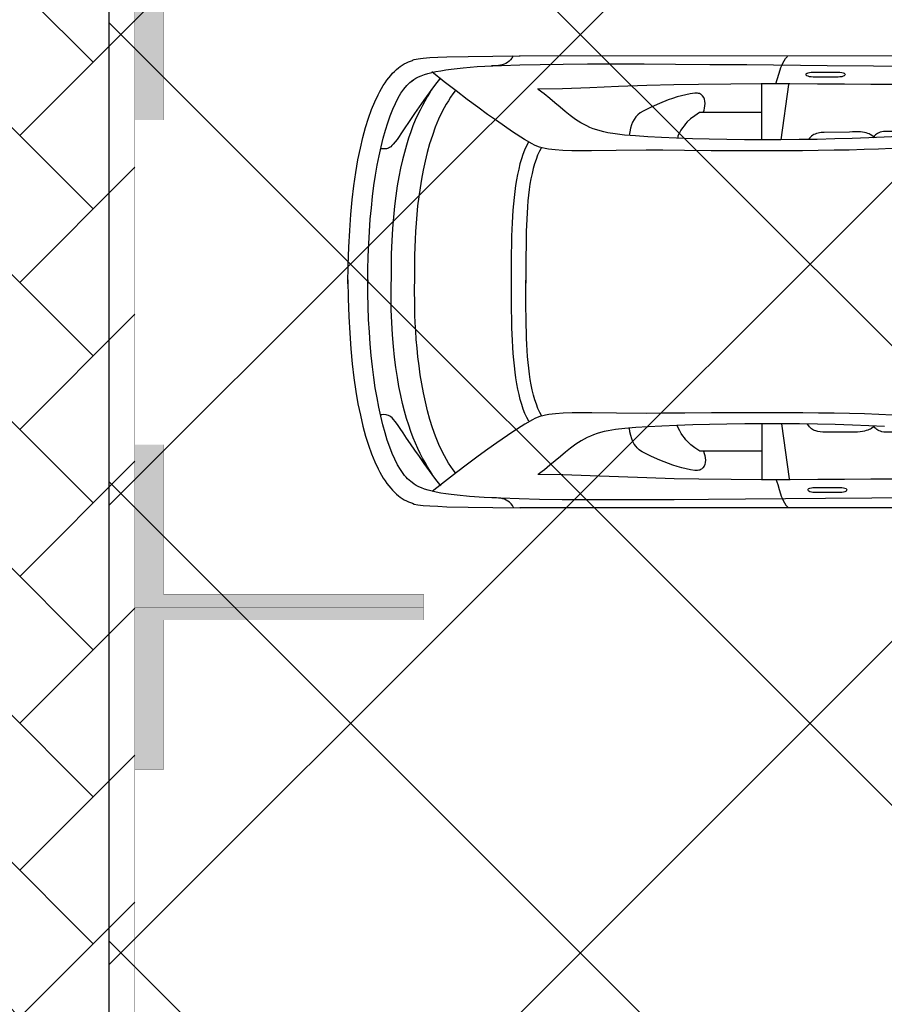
# Model space of a CAD drawing. Header units: millimetres. Extents: x 747415 to 1601423, y -236173 to 551995.
# Tile 349 of 549: x 1077065 to 1080392, y 196908 to 200699. Entities that reach past the tile are written whole.
import ezdxf

# ---------------------------------------------------------------- set-up
doc = ezdxf.new("R2010")
doc.units = ezdxf.units.MM
doc.header["$LTSCALE"] = 100
doc.header["$MEASUREMENT"] = 0
doc.linetypes.add('DASHED2', pattern=[9.525, 6.35, -3.175])
doc.layers.get('0').update_dxf_attribs({"linetype": 'CONTINUOUS', "lineweight": 0})
for name, color, linetype in [('T--A9041_VERHARDING_Parkeren', 9, 'CONTINUOUS'), ('T--L9041_VERHARDING_Wegen', 7, 'CONTINUOUS'), ('T--L9082_INRICHTING_SPECIFIEK_Auto', 8, 'CONTINUOUS')]:
    doc.layers.add(name, color=color, linetype=linetype)
for name, color, linetype, lineweight in [('T--A9041_VERHARDING_Wegen', 21, 'CONTINUOUS', 0), ('T--A9042_BEPLANTING', 90, 'CONTINUOUS', 0), ('T--L9067_BEHEERVOORZIENING_Belijning', 7, 'DASHED2', 0)]:
    doc.layers.add(name, color=color, linetype=linetype, lineweight=lineweight)
doc.layers.add('T--A9072_BELIJNING', color=7, linetype='CONTINUOUS', lineweight=0, true_color=0xffffff)

# ---------------------------------------------------------------- blocks, each defined once
blk = doc.blocks.new('auto17')
for p, q in [((1604.8, 867.6), (3518.7, 867.6)), ((2512.2, 544.6), (2482.2, 756.8)), ((2587.5, 547), (2587.5, 756.8)), ((2588.4, 650.5), (2814.7, 650.5)), ((2513.2, -549), (2483.6, -761.2)), ((2588.4, -551.4), (2588.4, -761.2)), ((2589.8, -654.3), (2815.6, -654.3)), ((1591.9, -871), (3520.1, -872))]:
    blk.add_line(p, q)
for points in [[(1986.8, 829.3), (2343.6, 831.8), (2651.3, 834.2), (2793.7, 835.7), (2924.7, 836.7), (3045.2, 837.2), (3158.6, 837.2), (3262.4, 837.2), (3355.8, 836.7), (3443.5, 835.7), (3522, 833.8), (3591.6, 831.3), (3655.9, 828.4), (3712.1, 824.5), (3760.7, 819.5), (3783.1, 817.1), (3804, 814.1), (3823.1, 811.2), (3840.7, 807.8), (3856.9, 803.9), (3871.7, 799.9), (3885.5, 796.1), (3897.4, 791.6), (3908.3, 786.7), (3917.9, 781.8), (3926, 776.4), (3933.1, 770.5), (3938.8, 766.1), (3945, 761.2), (3950.8, 755.8), (3956.5, 750), (3962.2, 743.1), (3967.4, 736.2), (3978.4, 720), (3989.3, 701.9), (3999.8, 681.3), (4009.8, 658.8), (4019.3, 634.3), (4028.9, 607.3), (4037.5, 578.9), (4046, 548), (4054.1, 515.2), (4061.7, 480.8), (4068.4, 444.6), (4075.1, 406.4), (4080.8, 366.7), (4086, 325), (4090.8, 281.8), (4094.6, 237.2), (4097.9, 191.2), (4100.8, 143.1), (4102.7, 93.6), (4103.7, 43.1), (4104.1, -9.3), (4104.1, 4.4), (4103.7, -48), (4102.7, -99), (4100.3, -148), (4097.9, -196), (4094.6, -242.6), (4090.3, -287.2), (4085.5, -330.8), (4080.3, -372.5), (4074.1, -412.2), (4067.5, -450.9), (4060.3, -487.2), (4052.7, -521.5), (4044.6, -554.8), (4036, -585.7), (4027, -614.1), (4017.5, -641.1), (4007.9, -666.1), (3997.4, -688.6), (3987, -709.7), (3976.5, -727.9), (3965, -743.5), (3954.1, -757.8), (3942.7, -769.5), (3930.7, -778.3), (3934.5, -774.4), (3927.4, -780.3), (3919.3, -785.7), (3909.3, -790.6), (3898.8, -795.5), (3886.4, -799.9), (3872.6, -803.8), (3857.9, -807.8), (3841.7, -811.7), (3823.6, -814.6), (3804, -818), (3783.1, -821), (3760.7, -823.4), (3736.9, -825.9), (3710.7, -828.3), (3683.1, -830.3), (3654, -832.3), (3623, -833.7), (3590.2, -835.2), (3519.7, -837.7), (3440.6, -839.1), (3352.5, -840.1), (3258.2, -841.1), (3154.3, -841.1), (3040.5, -840.6), (2919.5, -840.1), (2787.5, -839.1), (2645.1, -838.2), (2336.4, -835.2), (1979.7, -832.8)], [(2534.6, 758.3), (2527, 778.4), (2521.2, 797), (2516, 814.1), (2513.2, 823), (2509.8, 831.3), (2505.5, 839.6), (2501.2, 848.5), (2495.5, 857.3), (2488.4, 866.1)], [(4181.3, -9.3), (4179.9, 62.7), (4177.5, 130.9), (4173.7, 195.1), (4169.4, 256.4), (4163.7, 314.2), (4157.5, 368.1), (4149.9, 419.6), (4141.8, 467.6), (4132.7, 511.7), (4123.2, 553.9), (4112.7, 592.1), (4101.7, 627.4), (4089.8, 660.7), (4077.4, 690.6), (4064.6, 717.6), (4057.9, 730.4), (4051.3, 742.1), (4044.6, 753.4), (4037.5, 764.2), (4030.8, 774.4), (4023.6, 783.3), (4016, 792.1), (4008.9, 800.4), (4001.2, 807.8), (3994.1, 815.1), (3986.5, 821.5), (3978.9, 826.9), (3971.2, 832.3), (3963.6, 836.7), (3955.5, 841.1), (3947.9, 844.6), (3940.3, 847.5), (3932.2, 850), (3925.5, 853.4), (3911.2, 856.3), (3890.8, 858.8), (3865.5, 860.7), (3835, 862.2), (3799.3, 863.7), (3718.3, 865.6), (3623, 866.6), (3517.8, 867.6)], [(3543, 867.1), (3547.8, 858.8), (3553, 852.4), (3558.7, 846.5), (3564.9, 842.1), (3571.1, 838.2), (3577.8, 835.2), (3584.9, 833.3), (3592.6, 831.3), (3600.6, 830.3), (3608.8, 829.8), (3617.8, 829.3), (3626.8, 829.3)], [(2085.4, 511.2), (2137.3, 508.8), (2192.6, 506.8), (2250.2, 505.4), (2309.3, 503.9), (2369.3, 503.4), (2430.3, 502.4), (2552.7, 501.9), (2671.3, 501.9), (2781.8, 502.9), (2883.8, 503.4), (2968.5, 503.9), (3030.9, 504.4), (3147.2, 503.4), (3242.4, 502.4), (3318.2, 502.4), (3352, 503.4), (3381.5, 505.9), (3407.7, 509.3), (3420.1, 511.2), (3431.1, 513.7), (3442, 517.1), (3452, 520.6), (3461.5, 524.5), (3470.1, 528.9), (3499.7, 546.1), (3546.3, 575.9), (3607.8, 618.1), (3642.1, 642.1), (3679.7, 669.5), (3720.7, 699.9), (3763.1, 732.3), (3808.8, 767.6), (3856.9, 805.8)], [(2287.4, 809.3), (2383.6, 809.3), (2391.2, 808.8), (2397.4, 807.8), (2403.1, 806.3), (2407.4, 804.3), (2409.8, 801.9), (2410.8, 799.4), (2409.8, 796.5), (2407.4, 794.1), (2403.1, 792.1), (2397.4, 790.6), (2391.2, 789.6), (2383.6, 789.6), (2287.4, 789.6), (2280.2, 789.6), (2273.6, 790.6), (2268.3, 792.1), (2264, 794.1), (2261.6, 796.5), (2260.7, 799.4), (2261.6, 801.9), (2264, 804.3), (2268.3, 806.3), (2273.6, 807.8), (2280.2, 808.8), (2287.4, 809.3), (2287.4, 809.3)], [(1535.7, 754.9), (1651.5, 754.9), (1760.5, 754.9), (1865.3, 755.8), (1967.8, 756.3), (2068.7, 757.3), (2168.8, 757.8), (2269.3, 758.8), (2372.7, 759.3), (2479.3, 759.7), (2589.4, 759.7), (2706.1, 759.3), (2830.9, 758.3), (2925.7, 756.3), (3030, 752.9), (3139.1, 749), (3248.1, 744.6), (3353.4, 741.1), (3450.1, 739.7)], [(3823.6, 782.8), (3845.9, 753.9), (3866.9, 725.4), (3886.9, 698), (3905.5, 671), (3923.1, 645.5), (3939.3, 622), (3954.6, 599.5), (3967.9, 579.9), (3979.4, 562.7), (3989.8, 547.5), (3998.4, 535.2), (4005.1, 527.4), (4010.3, 522), (4015.1, 518.1), (4019.8, 515.2), (4024.6, 512.7), (4028.9, 511.2), (4033.2, 510.3), (4041.7, 509.3), (4049.8, 509.8), (4057.4, 510.3)], [(2115.9, 554.4), (2175.9, 551.9), (2239.2, 549.5), (2305.5, 547.5), (2373.6, 546.1), (2443.1, 545.1), (2513.6, 544.6), (2584.1, 544.6), (2653.7, 545.1), (2722.3, 546.1), (2789.4, 547), (2853.7, 549), (2914.7, 551), (2972.3, 553.4), (3025.2, 556.3), (3072.4, 559.3), (3115.7, 563.2), (3151.5, 567.1), (3179.1, 571.5), (3194.3, 574.5), (3208.6, 578.4), (3221.9, 582.3), (3235.3, 587.2), (3247.7, 592.1), (3259.6, 597.5), (3271, 603.4), (3282.5, 609.8), (3292.9, 616.6), (3303.4, 623.5), (3313.9, 630.3), (3323.9, 638.2), (3343.4, 653.4), (3363, 670), (3383, 686.7), (3403, 703.9), (3424.4, 721.5), (3447.8, 738.7)], [(2812.8, 650.5), (2809.4, 658.3), (2807.1, 667.1), (2805.6, 675.9), (2805.1, 684.7), (2805.6, 693.1), (2807.6, 700.9), (2810.4, 708.3), (2814.7, 714.2), (2820.4, 719.1), (2823.3, 721), (2827.1, 722.5), (2830.9, 723.5), (2835.2, 724), (2839.9, 724.5), (2845.2, 724), (2862.3, 721.5), (2879.5, 718.1), (2896.1, 714.2), (2913.3, 709.3), (2929.9, 703.9), (2946.6, 698), (2980, 685.2), (3012.4, 670.5), (3043.3, 654.8), (3049, 651.9), (3054.3, 648.5), (3059.5, 644.6), (3063.8, 640.6), (3068.1, 636.8), (3071.9, 632.3), (3078.6, 623), (3083.8, 613.2), (3088.1, 602.4)], [(3766.4, 733.8), (3775.5, 721.5), (3784.5, 708.8), (3793.1, 695.5), (3801.2, 681.8), (3808.8, 667.6), (3816.4, 653.4), (3830.2, 624), (3843.1, 592.6), (3854.5, 560.7), (3865, 527.9), (3874.6, 494.1), (3882.6, 460.3), (3890.3, 425.5), (3896.4, 391.2), (3902.2, 356.4), (3906.9, 321.5), (3911.2, 287.2), (3914.6, 253.4), (3917.4, 220.1), (3919.3, 187.2), (3921.2, 155.9), (3922.6, 125.5), (3923.1, 96.1), (3923.6, 68.6), (3924.1, 42.2), (3924.1, 17.7), (3923.6, -4.4)], [(3856.9, 738.7), (3865.5, 724.5), (3874.6, 709.8), (3883.6, 693.6), (3893.1, 676.9), (3902.2, 658.8), (3911.2, 639.7), (3920.3, 619.6), (3929.3, 598), (3937.9, 574.5), (3946.5, 549.9), (3955.1, 524), (3962.7, 496), (3970.3, 466.7), (3977.4, 435.3), (3984.1, 401.4), (3990.3, 366.1), (3996, 328.4), (4000.8, 288.2), (4005.1, 246.6), (4008.9, 202), (4011.2, 154.9), (4013.6, 105.4), (4014.6, 53.4), (4014.6, -2)], [(2814.7, 650.5), (2827.1, 650.5), (2845.2, 637.7), (2860.9, 626), (2874.2, 613.2), (2880.4, 606.3), (2886.1, 599), (2892.3, 590.7), (2898, 581.8), (2903.8, 571.5), (2909.9, 560.3), (2913.3, 550.9)], [(1880.7, 576.4), (2093.5, 576.4), (2103, 576.9), (2111.6, 576.9), (2118.8, 576.4), (2125.9, 575.5), (2131.6, 573.5), (2136.8, 571.5), (2141.6, 569.1), (2145.9, 566.1), (2149.7, 563.2), (2153.1, 559.8), (2155.9, 555.8), (2158.7, 551.9)], [(2157.3, 555.4), (2165.9, 562.7), (2169.7, 565.2), (2174.5, 567.1), (2179.7, 569.6), (2185.9, 571), (2193.1, 573), (2200.7, 574.5), (2209.2, 575.5), (2219.3, 576.4), (2230.2, 576.9), (2242.1, 576.9), (2255.4, 576.4), (2353.6, 577.4)], [(2353.6, 577.4), (2363.1, 575.9), (2372.2, 574), (2380.7, 571.5), (2385, 570.1), (2389.3, 568.6), (2393.6, 566.1), (2397.4, 563.7), (2400.7, 560.7), (2404.5, 556.8), (2407.4, 552.9), (2412.5, 545.5)], [(3088.1, 602.4), (3092.4, 589.7), (3095.2, 575.9), (3097.6, 561.6)], [(3484.4, 534.8), (3492, 520.6), (3499.7, 504.9), (3505.9, 488.2), (3512, 470.6), (3517.3, 451.4), (3522, 431.8), (3526.8, 411.2), (3530.6, 390.2), (3533.9, 368.1), (3537.3, 345.6), (3540.2, 322), (3542.5, 298.5), (3544.4, 274), (3545.9, 249.5), (3547.3, 224.5), (3548.7, 199.5), (3549.7, 174.5), (3550.1, 149), (3551.1, 98), (3551.6, 47.6), (3551.6, -2)], [(3434.4, 515.2), (3442, 500.9), (3449.2, 485.8), (3455.4, 469.1), (3461.5, 451.9), (3466.3, 433.8), (3471.1, 414.2), (3475.4, 394.6), (3478.7, 374), (3482, 352.9), (3484.9, 330.9), (3487.3, 308.8), (3489.2, 285.8), (3490.6, 262.2), (3492, 238.7), (3493, 214.7), (3493.9, 190.2), (3494.4, 165.7), (3494.9, 140.7), (3495.4, 91.2), (3495.4, 41.2), (3495.4, -7.8)], [(3435.8, -519.6), (3443.5, -505.3), (3450.6, -490.1), (3456.8, -473.5), (3462.5, -456.3), (3467.7, -438.2), (3472, -419.1), (3476.3, -399), (3480.1, -378.4), (3483, -357.3), (3485.8, -335.8), (3487.7, -313.2), (3489.7, -290.1), (3492.5, -243.6), (3494.4, -195.1), (3494.9, -145.6), (3495.4, -96.1), (3495.4, -46.1), (3495.4, 2.9)], [(4181.3, 5.4), (4179.9, -66.7), (4177.5, -134.8), (4173.7, -199), (4169.4, -260.8), (4163.7, -318.1), (4157.5, -372), (4149.9, -423.5), (4141.8, -471.5), (4132.7, -516.1), (4123.2, -557.8), (4112.7, -596.5), (4101.7, -631.8), (4089.8, -665.1), (4077.4, -695), (4064.6, -722), (4057.9, -734.7), (4051.3, -746.5), (4044.6, -757.8), (4037.5, -768.6), (4030.8, -778.3), (4023.6, -787.7), (4016, -796.5), (4008.9, -804.8), (4001.2, -812.2), (3994.1, -819.1), (3986.5, -825.4), (3978.9, -831.3), (3971.2, -836.7), (3963.6, -841.1), (3955.5, -845), (3947.9, -849), (3940.3, -851.9), (3932.2, -854.3), (3929.3, -856.3), (3925, -857.8), (3918.4, -859.2), (3910.7, -860.7), (3901.7, -861.7), (3890.8, -863.2), (3865.5, -865.1), (3835, -866.6), (3799.3, -868.1), (3718.3, -870), (3623, -871), (3517.8, -872)], [(3485.8, -539.2), (3493.5, -525), (3500.6, -509.2), (3507.3, -492.6), (3513, -474.9), (3518.7, -455.8), (3523.5, -436.2), (3527.8, -415.6), (3531.6, -394.6), (3535.4, -372.5), (3538.2, -349.5), (3541.1, -326.4), (3543.5, -302.4), (3545.4, -278.4), (3546.8, -253.9), (3548.3, -228.9), (3549.7, -203.9), (3550.6, -178.4), (3551.1, -152.9), (3552.1, -102), (3552.5, -51.5), (3552.5, -2)], [(3767.4, -737.7), (3776.4, -725.4), (3785.5, -712.7), (3794, -699.4), (3802.1, -685.7), (3809.8, -672), (3817.4, -657.8), (3831.7, -628.4), (3844.5, -597.5), (3855.5, -565.6), (3866.5, -533.3), (3875.5, -500), (3883.6, -466.1), (3891.2, -431.8), (3897.4, -397.5), (3903.1, -363.2), (3907.9, -328.9), (3912.2, -295.1), (3915, -261.3), (3917.9, -228.4), (3920.3, -196), (3921.7, -165.2), (3924.1, -104.9), (3924.6, -51.5), (3924.1, -5.4)], [(3858.3, -742.6), (3866.9, -728.4), (3876, -713.7), (3885, -697.5), (3894.1, -680.8), (3903.1, -663.1), (3912.2, -644), (3921.2, -624), (3930.3, -602.4), (3938.8, -578.9), (3947.4, -554.8), (3955.5, -528.4), (3963.1, -500.4), (3970.8, -471), (3977.9, -439.6), (3984.6, -405.8), (3990.8, -371), (3996, -333.3), (4000.8, -293.1), (4005.1, -251.4), (4008.9, -206.8), (4011.2, -159.8), (4013.6, -110.3), (4014.6, -58.3), (4014.6, -2.9)], [(2086.4, -515.6), (2138.7, -513.2), (2194, -511.2), (2251.6, -509.2), (2310.2, -508.3), (2370.7, -507.3), (2431.7, -506.8), (2554.1, -505.8), (2672.8, -505.8), (2783.2, -506.8), (2885.2, -507.3), (2969.5, -508.3), (3032.4, -508.3), (3148.6, -507.3), (3243.4, -506.3), (3319.6, -506.8), (3353.4, -507.8), (3383, -509.8), (3409.2, -513.2), (3421.5, -515.6), (3432.5, -518.1), (3443.5, -521), (3453.5, -524.4), (3463, -528.4), (3471.6, -532.8), (3501.1, -549.9), (3547.3, -579.8), (3609.2, -622.5), (3643.5, -646.5), (3681.1, -673.9), (3721.6, -704.3), (3764.5, -736.7), (3809.8, -772), (3857.9, -810.2)], [(3824.5, -786.7), (3846.9, -757.8), (3867.9, -729.8), (3887.9, -701.9), (3906.9, -675.4), (3924.6, -649.9), (3940.3, -626.4), (3969.3, -582.8), (3991.3, -550.4), (4006, -531.8), (4011.2, -526.4), (4015.5, -522), (4020.3, -519.1), (4024.6, -516.6), (4028.4, -515.1), (4032.7, -514.6), (4040.3, -513.7), (4047.4, -514.2), (4055.1, -514.6)], [(2060.6, -561.7), (2117.3, -558.8), (2176.9, -555.8), (2240.2, -553.4), (2306.9, -551.9), (2374.5, -550.4), (2444.1, -549.5), (2514.6, -549), (2585.1, -549), (2655.1, -549), (2723.2, -549.9), (2790.4, -551.4), (2854.7, -552.9), (2915.7, -554.8), (2973.8, -557.3), (3026.7, -560.2), (3073.8, -563.7), (3116.7, -567.1), (3152.4, -571.5), (3180.5, -575.9), (3195.8, -578.9), (3210, -582.8), (3223.4, -586.7), (3236.7, -591.6), (3249.1, -596.5), (3261, -601.9), (3283.9, -614.1), (3304.8, -627.4), (3324.8, -642.1), (3344.8, -657.8), (3363.9, -673.9), (3383.9, -690.6), (3403.9, -707.8), (3425.3, -725.4), (3448.7, -742.6)], [(1883, -580.8), (2094.5, -580.8), (2104, -581.3), (2112.5, -581.3), (2119.7, -580.3), (2126.8, -579.4), (2132.6, -577.9), (2138.3, -575.9), (2143, -573.5), (2147.3, -570.5), (2150.6, -567.6), (2154.5, -564.2), (2159.9, -556.7)], [(2157.3, -560.2), (2171.1, -569), (2175.4, -571.5), (2180.2, -573.5), (2185.9, -575.4), (2192.6, -576.9), (2200.2, -578.4), (2208.3, -579.4), (2217.8, -579.8), (2227.3, -579.8), (2238.8, -579.4), (2250.7, -578.4), (2351, -576.4)], [(2347.9, -576.4), (2354.1, -576.4), (2360.3, -576.4), (2366, -575.9), (2371.7, -574.4), (2377.4, -573), (2382.6, -571), (2387.4, -569), (2392.2, -566.1), (2396.5, -562.7), (2400.7, -558.8), (2404.5, -554.8), (2408.3, -550)], [(2815.6, -654.3), (2828, -654.3), (2846.1, -641.6), (2861.9, -629.8), (2875.2, -617.6), (2881.4, -610.7), (2887.1, -602.9), (2893.3, -595), (2899, -585.7), (2904.7, -575.4), (2910.9, -564.2), (2910.9, -554.7)], [(3089.5, -606.3), (3093.3, -593.6), (3096.2, -579.8), (3098.7, -565.7)], [(2813.7, -654.3), (2810.4, -662.7), (2808.5, -671), (2807.1, -679.8), (2806.6, -688.6), (2807.1, -697.5), (2809, -705.3), (2811.3, -712.2), (2815.6, -718.6), (2821.3, -723), (2824.2, -724.9), (2828, -726.4), (2831.8, -727.4), (2836.1, -728.4), (2840.9, -728.4), (2846.1, -727.9), (2863.3, -725.4), (2880.4, -722), (2897.6, -718.1), (2914.2, -713.7), (2931.4, -708.3), (2948, -702.4), (2981.4, -689.1), (3013.8, -674.9), (3044.8, -659.2), (3056.2, -652.9), (3065.2, -645), (3072.9, -636.7), (3079.5, -627.4), (3085.2, -617.1), (3089.5, -606.3)], [(1536.7, -759.3), (1652, -759.3), (1761, -759.3), (1865.8, -759.7), (1968.2, -760.2), (2069.2, -761.2), (2169.2, -762.2), (2270.2, -762.7), (2373.6, -763.2), (2480.3, -763.6), (2590.8, -763.6), (2707.5, -763.2), (2831.8, -762.2), (2926.6, -760.7), (3030.9, -757.3), (3140, -753.4), (3249.6, -748.9), (3354.4, -745.5), (3451.1, -744.1)], [(2294.5, -790.1), (2390.8, -790.1), (2397.9, -790.6), (2404.5, -791.6), (2409.8, -793.1), (2414.6, -795), (2416.9, -797.5), (2417.9, -799.9), (2417.9, -801.4), (2416.9, -802.4), (2415.5, -803.8), (2414.1, -804.8), (2412.2, -805.8), (2409.8, -806.8), (2404.5, -808.3), (2397.9, -809.2), (2390.8, -809.7), (2294.5, -809.7), (2287.4, -809.2), (2280.7, -808.3), (2275.5, -806.8), (2270.7, -804.8), (2268.3, -802.4), (2267.4, -799.9), (2268.3, -797.5), (2270.7, -795), (2275.5, -793.1), (2280.7, -791.6), (2287.4, -790.6), (2294.5, -790.1), (2294.5, -790.1)], [(2534.1, -763.6), (2522.7, -800.9), (2517.5, -818.5), (2514.6, -826.9), (2511.3, -835.2), (2507, -844), (2502.2, -852.4), (2496.5, -861.2), (2489.3, -870)], [(3544.4, -871.5), (3549.2, -863.2), (3554.4, -856.8), (3560.2, -850.9), (3565.9, -846), (3572.5, -842.6), (3579.2, -839.6), (3586.4, -837.2), (3593.5, -835.7), (3601.6, -834.2), (3609.7, -833.7), (3618.7, -833.2), (3627.8, -833.2)]]:
    blk.add_lwpolyline(points)
blk = doc.blocks.new('9041_parkeerplaats_2500x5000_hoeklijn')
at = {"layer": 'T--A9072_BELIJNING', "linetype": 'Continuous'}
h = blk.add_hatch(color=256, dxfattribs=at)
h.paths.add_polyline_path([(-1200, -1390), (-1250, -1390), (-1250, -2500), (-625, -2500), (-625, -2390), (-1200, -2390)])
h.paths.add_polyline_path([(1250, -1390), (1200, -1390), (1200, -2390), (625, -2390), (625, -2500), (1250, -2500)])
at = {"layer": 'T--L9067_BEHEERVOORZIENING_Belijning', "const_width": 1}
for points in [[(-1200, -1390), (-1250, -1390), (-1250, -2500), (-625, -2500), (-625, -2390), (-1200, -2390)], [(1250, -1390), (1200, -1390), (1200, -2390), (625, -2390), (625, -2500), (1250, -2500)]]:
    blk.add_lwpolyline(points, close=True, dxfattribs=at)
blk = doc.blocks.new('*U261')
at = {"layer": 'T--L9067_BEHEERVOORZIENING_Belijning'}
blk.add_blockref('9041_parkeerplaats_2500x5000_hoeklijn', (0, 1945, -0.5), dxfattribs=at)
blk = doc.blocks.new('*U262')
at = {"layer": 'T--L9067_BEHEERVOORZIENING_Belijning', "color": 0, "linetype": 'ByBlock', "lineweight": -2, "transparency": 16777216}
for p in [(30000, 0), (32500, 0)]:
    blk.add_blockref('*U261', p, dxfattribs=at)

msp = doc.modelspace()

# ---------------------------------------------------------------- hatches: boundary and pattern name
at = {"layer": 'T--A9041_VERHARDING_Parkeren', "linetype": 'Continuous'}
h = msp.add_hatch(dxfattribs=at)
h.set_pattern_fill('ANSI37', color=256, scale=10000, style=0)
h.paths.add_polyline_path([(1087508.673, 232853.864), (1086305.002, 232624.696), (1083415.522, 232032.803), (1080614.937, 231336.685), (1077743.017, 230532.568), (1077408.673, 230436.262), (1077408.673, 193325.106), (1087508.673, 193325.106)])
at = {"layer": 'T--A9041_VERHARDING_Wegen', "linetype": 'Continuous'}
h = msp.add_hatch(dxfattribs=at)
h.set_pattern_fill('AR-HBONE', color=256, scale=100, style=0)
h.paths.add_polyline_path([(1072508.673, 193125.106), (1077508.673, 193125.106), (1077508.673, 230436.262), (1072508.673, 229007.436)])
at = {"layer": 'T--A9042_BEPLANTING'}
h = msp.add_hatch(dxfattribs=at)
h.set_pattern_fill('GRASS', color=256, scale=1500, style=0)
edge = h.paths.add_edge_path()
edge.add_line((1194589.183, 247525.193), (1194593.64, 247264.881))
edge.add_line((1194593.64, 247264.881), (1189597.042, 247120.843))
edge.add_line((1189597.042, 247120.843), (1179615.176, 246734.424))
edge.add_line((1179615.176, 246734.424), (1169673.169, 246260.926))
edge.add_line((1169673.169, 246260.926), (1159743.156, 245284.429))
edge.add_line((1159743.156, 245284.429), (1149794.302, 244232.037))
edge.add_line((1149794.302, 244232.037), (1139904.319, 243419.621))
edge.add_line((1139904.319, 243419.621), (1138613.747, 243325.021))
edge.add_line((1138613.747, 243325.021), (1135690.007, 243117.197))
edge.add_line((1135690.007, 243117.197), (1132771.926, 242932.503))
edge.add_line((1132771.926, 242932.503), (1129859.398, 242758.599))
edge.add_line((1129859.398, 242758.599), (1126616.556, 242566.575))
edge.add_line((1126616.556, 242566.575), (1123385.964, 242364.695))
edge.add_line((1123385.964, 242364.695), (1120184.728, 242139.833))
edge.add_line((1120184.728, 242139.833), (1117014.113, 241880.011))
edge.add_line((1117014.113, 241880.011), (1113876.289, 241570.228))
edge.add_line((1113876.289, 241570.228), (1110773.76, 241198.319))
edge.add_line((1110773.76, 241198.319), (1107692.214, 240764.72))
edge.add_line((1107692.214, 240764.72), (1104624.361, 240306.925))
edge.add_line((1104624.361, 240306.925), (1101572.465, 239835.828))
edge.add_line((1101572.465, 239835.828), (1100403.086, 239650.924))
edge.add_line((1100403.086, 239650.924), (1097780.987, 239217.99))
edge.add_line((1097780.987, 239217.99), (1095157.329, 238732.83))
edge.add_line((1095157.329, 238732.83), (1092526.922, 238274.052))
edge.add_line((1092526.922, 238274.052), (1089457.602, 237766.051))
edge.add_line((1089457.602, 237766.051), (1086388.73, 237224.846))
edge.add_line((1086388.73, 237224.846), (1083401.545, 236651.668))
edge.add_line((1083401.545, 236651.668), (1080469.385, 236024.459))
edge.add_line((1080469.385, 236024.459), (1077519.444, 235269.823))
edge.add_line((1077519.444, 235269.823), (1074567.867, 234454.498))
edge.add_line((1074567.867, 234454.498), (1071611.505, 233602.32))
edge.add_line((1071611.505, 233602.32), (1068661.406, 232725.291))
edge.add_line((1068661.406, 232725.291), (1065719.424, 231822.381))
edge.add_line((1065719.424, 231822.381), (1062684.54, 230856.109))
edge.add_line((1062684.54, 230856.109), (1059866.196, 229920.836))
edge.add_line((1059866.196, 229920.836), (1056845.381, 228880.035))
edge.add_line((1056845.381, 228880.035), (1054034.15, 227860.451))
edge.add_line((1054034.15, 227860.451), (1051908.682, 227043.859))
edge.add_line((1051908.682, 227043.859), (1051192.354, 226766.278))
edge.add_line((1051192.354, 226766.278), (1050671.69, 226564.519))
edge.add_line((1050671.69, 226564.519), (1049927.631, 226262.62))
edge.add_line((1049927.631, 226262.62), (1049070.32, 225903.54))
edge.add_line((1049070.32, 225903.54), (1048360.834, 225606.376))
edge.add_line((1048360.834, 225606.376), (1045574.185, 224396.868))
edge.add_line((1045574.185, 224396.868), (1042746.023, 223102.062))
edge.add_line((1042746.023, 223102.062), (1039916.204, 221736.561))
edge.add_line((1039916.204, 221736.561), (1037264.038, 220364.549))
edge.add_line((1037264.038, 220364.549), (1036639.036, 220037.907))
edge.add_line((1036639.036, 220037.907), (1035761.731, 219567.084))
edge.add_line((1035761.731, 219567.084), (1034455.173, 218860.02))
edge.add_line((1034455.173, 218860.02), (1031834.519, 217415.207))
edge.add_line((1031834.519, 217415.207), (1029063.532, 215837.52))
edge.add_line((1029063.532, 215837.52), (1026493.513, 214322.916))
edge.add_line((1026493.513, 214322.916), (1023661.374, 212596.81))
edge.add_line((1023661.374, 212596.81), (1021148.701, 211011.913))
edge.add_line((1021148.701, 211011.913), (1018664.489, 209394.723))
edge.add_line((1018664.489, 209394.723), (1016111.63, 207674.051))
edge.add_line((1016111.63, 207674.051), (1013541.964, 205866.676))
edge.add_line((1013541.964, 205866.676), (1011054.819, 204060.939))
edge.add_line((1011054.819, 204060.939), (1008551.61, 202180.933))
edge.add_line((1008551.61, 202180.933), (1006071.977, 200261.271))
edge.add_line((1006071.977, 200261.271), (1003623.026, 198305.877))
edge.add_line((1003623.026, 198305.877), (1001255.469, 196356.541))
edge.add_line((1001255.469, 196356.541), (998895.97, 194358.237))
edge.add_line((998895.97, 194358.237), (996592.894, 192340.973))
edge.add_line((996592.894, 192340.973), (994271.188, 190253.094))
edge.add_line((994271.188, 190253.094), (992089.799, 188232.713))
edge.add_line((992089.799, 188232.713), (989855.126, 186096.735))
edge.add_line((989855.126, 186096.735), (987565.682, 183840.779))
edge.add_line((987565.682, 183840.779), (985556.73, 181812.43))
edge.add_line((985556.73, 181812.43), (983340.235, 179499.914))
edge.add_line((983340.235, 179499.914), (981234.422, 177237.565))
edge.add_line((981234.422, 177237.565), (979162.94, 174943.215))
edge.add_line((979162.94, 174943.215), (977214.691, 172724.59))
edge.add_line((977214.691, 172724.59), (975036.892, 170165.071))
edge.add_line((975036.892, 170165.071), (973160.412, 167901.106))
edge.add_line((973160.412, 167901.106), (971300.145, 165540.186))
edge.add_line((971300.145, 165540.186), (970653.489, 164750.347))
edge.add_line((970653.489, 164750.347), (969323.906, 163031.694))
edge.add_line((969323.906, 163031.694), (967532.389, 160664.585))
edge.add_line((967532.389, 160664.585), (965620.33, 158124.446))
edge.add_line((965620.33, 158124.446), (963729.485, 155559.861))
edge.add_line((963729.485, 155559.861), (962160.024, 153368.205))
edge.add_line((962160.024, 153368.205), (960583.853, 151476.839))
edge.add_line((960583.853, 151476.839), (957868.106, 147829.141))
edge.add_line((957868.106, 147829.141), (955546.579, 144354.957))
edge.add_line((955546.579, 144354.957), (952781.766, 139999.101))
edge.add_line((952781.766, 139999.101), (950228.309, 135925.671))
edge.add_line((950228.309, 135925.671), (947689.507, 131669.07))
edge.add_line((947689.507, 131669.07), (945836.511, 128467.426))
edge.add_line((945836.511, 128467.426), (939785.242, 117718.876))
edge.add_line((939785.242, 117718.876), (930712.869, 102774.401))
edge.add_line((930712.869, 102774.401), (922173.53, 90199.799))
edge.add_arc((831492.457, 157259.067), 112782.989, 306.60619454, 323.5168236, ccw=False)
edge.add_line((898746.269, 66722.183), (906881.323, 58450.839))
edge.add_arc((1039056.702, -43733.649), 167068.849, 138.06483794, 142.29247104, ccw=False)
edge.add_line((914773.924, 67916.66), (924725.806, 83316.857))
edge.add_line((924725.806, 83316.857), (935036.865, 100427.915))
edge.add_line((935036.865, 100427.915), (938271.243, 105214.41))
edge.add_line((938271.243, 105214.41), (944567.151, 115601.153))
edge.add_line((944567.151, 115601.153), (949536.685, 124088.131))
edge.add_line((949536.685, 124088.131), (954824.472, 132626.587))
edge.add_line((954824.472, 132626.587), (959827.89, 140132.671))
edge.add_line((959827.89, 140132.671), (963059.812, 145135.12))
edge.add_line((963059.812, 145135.12), (965500.197, 148828.356))
edge.add_line((965500.197, 148828.356), (966613.361, 150562.786))
edge.add_line((966613.361, 150562.786), (968025.373, 152669.584))
edge.add_line((968025.373, 152669.584), (969925.147, 155201.552))
edge.add_line((969925.147, 155201.552), (971712.101, 157704.465))
edge.add_line((971712.101, 157704.465), (973307.285, 159791.446))
edge.add_line((973307.285, 159791.446), (974380.773, 161326.936))
edge.add_line((974380.773, 161326.936), (975513.5, 162711.848))
edge.add_line((975513.5, 162711.848), (977022.752, 164676.523))
edge.add_line((977022.752, 164676.523), (979125.989, 167160.936))
edge.add_line((979125.989, 167160.936), (980701.644, 168861.659))
edge.add_line((980701.644, 168861.659), (983077.997, 171627.505))
edge.add_line((983077.997, 171627.505), (985074.319, 173856.029))
edge.add_line((985074.319, 173856.029), (986909.132, 175828.505))
edge.add_line((986909.132, 175828.505), (989063.699, 178159.256))
edge.add_line((989063.699, 178159.256), (991154.428, 180245.145))
edge.add_line((991154.428, 180245.145), (993121.205, 182057.606))
edge.add_line((993121.205, 182057.606), (995324.494, 184142.051))
edge.add_line((995324.494, 184142.051), (997280.219, 186006.612))
edge.add_line((997280.219, 186006.612), (999623.744, 188200.448))
edge.add_line((999623.744, 188200.448), (1002349.065, 190608.065))
edge.add_line((1002349.065, 190608.065), (1004754.956, 192653.066))
edge.add_line((1004754.956, 192653.066), (1007294.928, 194741.918))
edge.add_line((1007294.928, 194741.918), (1008978.786, 196161.928))
edge.add_line((1008978.786, 196161.928), (1011076.047, 197755.95))
edge.add_line((1011076.047, 197755.95), (1013065.241, 199247.814))
edge.add_line((1013065.241, 199247.814), (1015821.037, 201346.882))
edge.add_line((1015821.037, 201346.882), (1017686.716, 202722.52))
edge.add_line((1017686.716, 202722.52), (1020957.031, 204817.97))
edge.add_line((1020957.031, 204817.97), (1023228.197, 206313.401))
edge.add_line((1023228.197, 206313.401), (1026470.58, 208376.744))
edge.add_line((1026470.58, 208376.744), (1028603.548, 209658.432))
edge.add_line((1028603.548, 209658.432), (1030968.801, 211111.637))
edge.add_line((1030968.801, 211111.637), (1032974.557, 212278.47))
edge.add_line((1032974.557, 212278.47), (1034989.373, 213415.47))
edge.add_line((1034989.373, 213415.47), (1036654.679, 214452.728))
edge.add_line((1036654.679, 214452.728), (1038246.03, 215241.653))
edge.add_line((1038246.03, 215241.653), (1039948.347, 216202.761))
edge.add_line((1039948.347, 216202.761), (1041825.775, 217172.039))
edge.add_line((1041825.775, 217172.039), (1043014.131, 217759.859))
edge.add_line((1043014.131, 217759.859), (1045164.207, 218821.145))
edge.add_line((1045164.207, 218821.145), (1047341.541, 219812.404))
edge.add_line((1047341.541, 219812.404), (1050071.07, 221013.985))
edge.add_line((1050071.07, 221013.985), (1051244.22, 221490.97))
edge.add_line((1051244.22, 221490.97), (1052347.556, 221956.97))
edge.add_line((1052347.556, 221956.97), (1053649.506, 222430.47))
edge.add_line((1053649.506, 222430.47), (1054533.126, 222784.97))
edge.add_line((1054533.126, 222784.97), (1056086.056, 223306.47))
edge.add_line((1056086.056, 223306.47), (1057869.317, 223968.97))
edge.add_line((1057869.317, 223968.97), (1060574.556, 224929.97))
edge.add_line((1060574.556, 224929.97), (1063483.693, 225922.97))
edge.add_line((1063483.693, 225922.97), (1065608.903, 226631.593))
edge.add_line((1065608.903, 226631.593), (1069173.064, 227676.47))
edge.add_line((1069173.064, 227676.47), (1072281.977, 228625.637))
edge.add_line((1072281.977, 228625.637), (1075375.394, 229611.47))
edge.add_line((1075375.394, 229611.47), (1077123.927, 230119.62))
edge.add_line((1077123.927, 230119.62), (1080375.394, 230986.97))
edge.add_line((1080375.394, 230986.97), (1082892.594, 231747.063))
edge.add_line((1082892.594, 231747.063), (1087287.423, 232727.295))
edge.add_line((1087287.423, 232727.295), (1089726.851, 233304.236))
edge.add_line((1089726.851, 233304.236), (1092683.446, 233905.227))
edge.add_line((1092683.446, 233905.227), (1095564.394, 234529.046))
edge.add_line((1095564.394, 234529.046), (1098820.303, 235134.124))
edge.add_line((1098820.303, 235134.124), (1101429.17, 235680.801))
edge.add_line((1101429.17, 235680.801), (1102775.394, 235932.97))
edge.add_line((1102775.394, 235932.97), (1105482.445, 236248.973))
edge.add_line((1105482.445, 236248.973), (1107758.807, 236612.397))
edge.add_line((1107758.807, 236612.397), (1110496.735, 236978.709))
edge.add_line((1110496.735, 236978.709), (1115376.091, 237663.748))
edge.add_line((1115376.091, 237663.748), (1120160.891, 238162.648))
edge.add_line((1120160.891, 238162.648), (1122883.614, 238303.454))
edge.add_line((1122883.614, 238303.454), (1125390.669, 238461.915))
edge.add_line((1125390.669, 238461.915), (1128123.405, 238391.97))
edge.add_line((1128123.405, 238391.97), (1132768.171, 238736.47))
edge.add_line((1132768.171, 238736.47), (1135790.587, 239107.966))
edge.add_line((1135790.587, 239107.966), (1138342.94, 239481.456))
edge.add_line((1138342.94, 239481.456), (1142060.43, 239524.47))
edge.add_line((1142060.43, 239524.47), (1147419.918, 239838.053))
edge.add_line((1147419.918, 239838.053), (1152508.673, 240937.759))
edge.add_line((1152508.673, 240937.759), (1161790.445, 241405.25))
edge.add_line((1161790.445, 241405.25), (1166293.104, 242414.317))
edge.add_line((1166293.104, 242414.317), (1170003.913, 243136.47))
edge.add_line((1170003.913, 243136.47), (1182817.631, 243902.97))
edge.add_line((1182817.631, 243902.97), (1191677.387, 244103.47))
edge.add_line((1191677.387, 244103.47), (1200992.076, 244164.47))
edge.add_line((1200992.076, 244164.47), (1212315.556, 244345.47))
edge.add_line((1212315.556, 244345.47), (1212435.36, 247419.97))
edge.add_line((1212435.36, 247419.97), (1205479.36, 247503.517))
edge.add_line((1205479.36, 247503.517), (1202606.248, 247460.622))
edge.add_line((1202606.248, 247460.622), (1194593.64, 247264.881))

# ---------------------------------------------------------------- linework, layer by layer
at = {"layer": 'T--A9041_VERHARDING_Parkeren', "linetype": 'Continuous'}
msp.add_lwpolyline([(1087508.673, 232853.864), (1086305.002, 232624.696), (1083415.522, 232032.803), (1080614.937, 231336.685), (1077743.017, 230532.568), (1077408.673, 230436.262), (1077408.673, 193325.106), (1087508.673, 193325.106)], close=True, dxfattribs=at)
at = {"layer": 'T--A9041_VERHARDING_Wegen', "linetype": 'Continuous', "const_width": 1}
msp.add_lwpolyline([(1072508.673, 193125.106), (1077508.673, 193125.106), (1077508.673, 230436.262), (1072508.673, 229007.436)], close=True, dxfattribs=at)
at = {"layer": 'T--L9041_VERHARDING_Wegen', "const_width": 1}
msp.add_lwpolyline([(1077508.673, 193125.106), (1077508.673, 230436.262)], dxfattribs=at)

# ---------------------------------------------------------------- block references
at = {"layer": 'T--L9067_BEHEERVOORZIENING_Belijning', "rotation": 270}
msp.add_blockref('*U262', (1078063.673, 229687.759, 0.5), dxfattribs=at)
at = {"layer": 'T--L9082_INRICHTING_SPECIFIEK_Auto', "rotation": 180}
msp.add_blockref('auto17', (1082508.673, 199687.759), dxfattribs=at)

doc.saveas('drawing.dxf')
